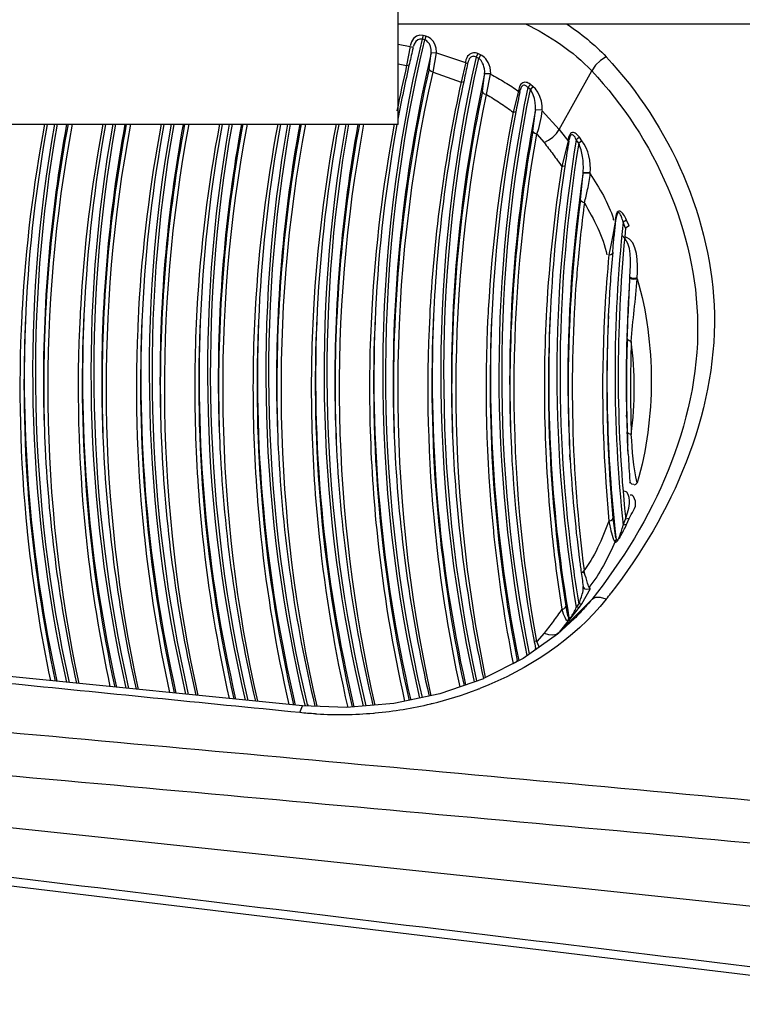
# Paper-space layout 'Sheet' of a CAD drawing. Header units: inches. Extents: x 0.2 to 10.8, y 0.2 to 8.3.
# Tile 384 of 545: x 7.1934 to 7.2653, y 4.3142 to 4.4122. Entities that reach past the tile are written whole.
import ezdxf

# ---------------------------------------------------------------- set-up
doc = ezdxf.new("R2010")
doc.units = ezdxf.units.IN
doc.header["$MEASUREMENT"] = 0
doc.layers.get('0').update_dxf_attribs({"lineweight": 5})
doc.layers.add('02___PRT_ALL_AXES', color=7, linetype='Continuous')

psp = doc.layouts.new('Sheet')

# ---------------------------------------------------------------- linework, layer by layer
at = {"color": 0, "linetype": 'ByBlock', "lineweight": -3}
for p, q in [((7.231077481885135, 4.411785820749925), (7.269077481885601, 4.411785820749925)), ((7.233554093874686, 4.410637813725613), (7.233445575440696, 4.410263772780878)), ((7.233720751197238, 4.410198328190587), (7.2334455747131, 4.410263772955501)), ((7.233833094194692, 4.410571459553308), (7.233554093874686, 4.410637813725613)), ((7.233833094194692, 4.410571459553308), (7.23372075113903, 4.410198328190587)), ((7.231077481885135, 4.409765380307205), (7.232263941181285, 4.409555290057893)), ((7.232263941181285, 4.409555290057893), (7.231914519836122, 4.407645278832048)), ((7.232263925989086, 4.409555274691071), (7.232542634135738, 4.409457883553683)), ((7.232385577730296, 4.410020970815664), (7.232269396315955, 4.409601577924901)), ((7.232565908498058, 4.409461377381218), (7.232595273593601, 4.409584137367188)), ((7.232569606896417, 4.40946093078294), (7.232595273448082, 4.409584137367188)), ((7.234151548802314, 4.40730605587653), (7.234355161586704, 4.408874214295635)), ((7.234879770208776, 4.40892328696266), (7.234355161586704, 4.408874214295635)), ((7.234546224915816, 4.406988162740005), (7.234879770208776, 4.40892328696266)), ((7.234879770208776, 4.40892328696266), (7.237768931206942, 4.407934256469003)), ((7.239009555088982, 4.408830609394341), (7.238826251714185, 4.408481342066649)), ((7.239092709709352, 4.408362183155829), (7.238826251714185, 4.408481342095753)), ((7.239279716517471, 4.408709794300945), (7.239009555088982, 4.408830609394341)), ((7.239279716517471, 4.408709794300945), (7.239092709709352, 4.408362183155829)), ((7.231077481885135, 4.407800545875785), (7.231914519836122, 4.407645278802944)), ((7.231914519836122, 4.407645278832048), (7.232206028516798, 4.407715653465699)), ((7.237756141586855, 4.40785547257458), (7.237340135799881, 4.405986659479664)), ((7.237768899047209, 4.407934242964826), (7.237978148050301, 4.407850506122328)), ((7.237994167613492, 4.407864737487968), (7.238020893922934, 4.407982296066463)), ((7.237997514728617, 4.407864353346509), (7.238020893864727, 4.407982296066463)), ((7.247097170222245, 4.401291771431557), (7.250336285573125, 4.40711401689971)), ((7.234546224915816, 4.406988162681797), (7.237340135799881, 4.405986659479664)), ((7.239461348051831, 4.405071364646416), (7.239674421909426, 4.406758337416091)), ((7.240278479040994, 4.406829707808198), (7.239677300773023, 4.406807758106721)), ((7.23985672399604, 4.404756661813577), (7.240275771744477, 4.406780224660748)), ((7.237340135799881, 4.405986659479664), (7.237640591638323, 4.40606375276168)), ((7.243065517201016, 4.405297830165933), (7.243041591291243, 4.405144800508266)), ((7.24318859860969, 4.405068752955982), (7.243212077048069, 4.405182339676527)), ((7.243191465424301, 4.405068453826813), (7.243212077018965, 4.405182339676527)), ((7.24422559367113, 4.405773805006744), (7.243970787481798, 4.405466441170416)), ((7.244227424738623, 4.405266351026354), (7.243970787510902, 4.405466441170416)), ((7.24448579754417, 4.405570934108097), (7.24422559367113, 4.405773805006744)), ((7.24448579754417, 4.405570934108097), (7.244227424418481, 4.405266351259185)), ((7.243036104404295, 4.405094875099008), (7.242516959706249, 4.402998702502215)), ((7.243036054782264, 4.405094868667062), (7.243177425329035, 4.405038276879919)), ((7.245412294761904, 4.403198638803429), (7.244737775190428, 4.403222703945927)), ((7.242516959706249, 4.402998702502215), (7.242833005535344, 4.403087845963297)), ((7.244485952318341, 4.401126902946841), (7.244734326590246, 4.403167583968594)), ((7.245409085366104, 4.403143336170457), (7.247097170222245, 4.401291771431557)), ((7.247097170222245, 4.401291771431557), (7.247687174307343, 4.400529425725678)), ((7.24488243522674, 4.400817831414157), (7.245584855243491, 4.399987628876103)), ((7.247687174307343, 4.400529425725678), (7.247942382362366, 4.400189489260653)), ((7.248002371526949, 4.400351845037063), (7.247981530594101, 4.400203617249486)), ((7.248059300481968, 4.400130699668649), (7.248088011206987, 4.400298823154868)), ((7.248062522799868, 4.400130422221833), (7.248088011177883, 4.400298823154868)), ((7.249106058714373, 4.400512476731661), (7.248796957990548, 4.400260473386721)), ((7.24904291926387, 4.399913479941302), (7.248796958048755, 4.400260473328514)), ((7.249353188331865, 4.400163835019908), (7.249106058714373, 4.400512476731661)), ((7.247975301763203, 4.400145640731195), (7.247356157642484, 4.397594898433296)), ((7.247975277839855, 4.400145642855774), (7.248059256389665, 4.400132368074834)), ((7.247981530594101, 4.400203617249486), (7.24806556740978, 4.400190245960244)), ((7.249353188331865, 4.400163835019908), (7.249042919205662, 4.39991347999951)), ((7.247356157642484, 4.397594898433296), (7.247695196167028, 4.397703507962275)), ((7.249211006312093, 4.394287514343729), (7.249476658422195, 4.396952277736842)), ((7.249476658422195, 4.396952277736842), (7.249480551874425, 4.397018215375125)), ((7.250191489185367, 4.3968897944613), (7.249476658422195, 4.396952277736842)), ((7.250195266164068, 4.396955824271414), (7.249480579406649, 4.397018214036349)), ((7.250191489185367, 4.3968897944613), (7.250195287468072, 4.396955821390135)), ((7.252707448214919, 4.392510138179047), (7.252694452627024, 4.39239198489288)), ((7.252750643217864, 4.392314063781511), (7.252767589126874, 4.392462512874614)), ((7.252752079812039, 4.392313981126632), (7.25276758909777, 4.392462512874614)), ((7.252684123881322, 4.39228139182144), (7.252753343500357, 4.392313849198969)), ((7.252690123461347, 4.392352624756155), (7.252752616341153, 4.392372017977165)), ((7.253795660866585, 4.39227131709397), (7.253464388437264, 4.392058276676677)), ((7.253712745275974, 4.391471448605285), (7.253464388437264, 4.392058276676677)), ((7.254045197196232, 4.391681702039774), (7.253712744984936, 4.39147144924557)), ((7.254045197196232, 4.391681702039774), (7.253795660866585, 4.39227131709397)), ((7.252420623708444, 4.389078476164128), (7.252469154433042, 4.389604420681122)), ((7.252425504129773, 4.389078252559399), (7.252469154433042, 4.389604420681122)), ((7.252111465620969, 4.389136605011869), (7.252047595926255, 4.388822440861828)), ((7.252169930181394, 4.389424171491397), (7.252111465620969, 4.389136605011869)), ((7.254131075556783, 4.386525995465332), (7.25413490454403, 4.38662848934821)), ((7.254869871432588, 4.386428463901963), (7.254873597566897, 4.386531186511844)), ((7.253817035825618, 4.372569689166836), (7.25380934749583, 4.372858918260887)), ((7.253817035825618, 4.372569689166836), (7.253816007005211, 4.372859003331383)), ((7.254042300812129, 4.370991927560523), (7.253869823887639, 4.371204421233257)), ((7.253885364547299, 4.370756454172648), (7.253869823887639, 4.371204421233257)), ((7.25426947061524, 4.370938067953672), (7.254042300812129, 4.370991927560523)), ((7.248193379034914, 4.368416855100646), (7.248165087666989, 4.368926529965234)), ((7.24821003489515, 4.368417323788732), (7.248175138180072, 4.368926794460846)), ((7.253962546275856, 4.368974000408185), (7.253918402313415, 4.36985372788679)), ((7.253934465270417, 4.369520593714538), (7.253921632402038, 4.369853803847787)), ((7.253967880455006, 4.368974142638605), (7.253934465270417, 4.369520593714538)), ((7.254195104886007, 4.36606721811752), (7.254135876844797, 4.366229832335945)), ((7.254728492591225, 4.365947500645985), (7.254534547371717, 4.365898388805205)), ((7.254869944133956, 4.366120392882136), (7.254724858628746, 4.365990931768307)), ((7.252446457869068, 4.362604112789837), (7.252709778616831, 4.360631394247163)), ((7.253464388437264, 4.361904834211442), (7.253712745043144, 4.362491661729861)), ((7.254045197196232, 4.362564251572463), (7.253712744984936, 4.362491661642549)), ((7.253795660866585, 4.361974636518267), (7.254045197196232, 4.362564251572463)), ((7.253795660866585, 4.361974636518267), (7.253464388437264, 4.361904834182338)), ((7.194207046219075, 4.360725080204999), (7.194218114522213, 4.360621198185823)), ((7.194212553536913, 4.360725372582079), (7.194218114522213, 4.360621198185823)), ((7.200007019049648, 4.360725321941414), (7.200052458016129, 4.360303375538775)), ((7.200029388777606, 4.360726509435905), (7.200052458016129, 4.360303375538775)), ((7.23480701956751, 4.360725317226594), (7.234851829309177, 4.360309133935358)), ((7.234829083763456, 4.360726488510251), (7.234851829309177, 4.360309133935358)), ((7.252684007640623, 4.360267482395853), (7.2527533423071, 4.36049814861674)), ((7.249609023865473, 4.357146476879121), (7.249291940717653, 4.357245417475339)), ((7.249609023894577, 4.357146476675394), (7.249572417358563, 4.357425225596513)), ((7.249609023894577, 4.357146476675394), (7.249584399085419, 4.357426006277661)), ((7.249353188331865, 4.354082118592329), (7.250198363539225, 4.355589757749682)), ((7.249532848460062, 4.35569046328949), (7.249487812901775, 4.355817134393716)), ((7.249679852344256, 4.355545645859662), (7.24953302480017, 4.355690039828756)), ((7.247097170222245, 4.351257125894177), (7.250336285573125, 4.354521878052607)), ((7.248394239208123, 4.352817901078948), (7.249106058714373, 4.353733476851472)), ((7.248796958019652, 4.353702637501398), (7.249042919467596, 4.354049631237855)), ((7.249106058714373, 4.353733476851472), (7.248796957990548, 4.353702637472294)), ((7.249353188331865, 4.354082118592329), (7.249042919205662, 4.354049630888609)), ((7.249106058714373, 4.353733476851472), (7.249353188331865, 4.354082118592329)), ((7.247975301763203, 4.35240325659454), (7.247097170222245, 4.351257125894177)), ((7.247975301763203, 4.35240325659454), (7.248065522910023, 4.352682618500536)), ((7.247981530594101, 4.352404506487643), (7.24810619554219, 4.352501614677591)), ((7.24810619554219, 4.352501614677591), (7.248394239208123, 4.352817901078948)), ((7.247097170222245, 4.351257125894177), (7.246986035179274, 4.351123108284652)), ((7.24488243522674, 4.350316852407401), (7.244616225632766, 4.350378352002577)), ((7.245584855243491, 4.351147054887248), (7.24488243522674, 4.350316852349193)), ((7.245059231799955, 4.349851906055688), (7.24488243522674, 4.350316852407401)), ((7.24473005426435, 4.349514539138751), (7.244745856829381, 4.349627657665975)), ((7.244775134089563, 4.34954646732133), (7.244745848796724, 4.349627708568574)), ((7.245097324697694, 4.349774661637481), (7.245059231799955, 4.349851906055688)), ((7.242516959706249, 4.348135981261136), (7.242859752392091, 4.348316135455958)), ((7.242859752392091, 4.348316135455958), (7.242912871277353, 4.348448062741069)), ((7.242912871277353, 4.348448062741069), (7.242933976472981, 4.348354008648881)), ((7.221557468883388, 4.343945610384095), (7.192380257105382, 4.346847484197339)), ((7.239559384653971, 4.346632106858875), (7.235232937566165, 4.345118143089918)), ((7.235232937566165, 4.345118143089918), (7.23064439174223, 4.344152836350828)), ((7.221289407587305, 4.343250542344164), (7.221557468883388, 4.343945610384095)), ((7.225928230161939, 4.343769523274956), (7.22155747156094, 4.343945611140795)), ((7.221775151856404, 4.34399178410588), (7.221790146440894, 4.343929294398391)), ((7.221821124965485, 4.343997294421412), (7.221833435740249, 4.343934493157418)), ((7.222084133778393, 4.343917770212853), (7.22205328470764, 4.344047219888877)), ((7.222125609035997, 4.343922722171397), (7.222099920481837, 4.344052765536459)), ((7.23064439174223, 4.344152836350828), (7.225928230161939, 4.343769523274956)), ((7.186611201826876, 4.332455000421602), (7.290018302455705, 4.321487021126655)), ((7.18671678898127, 4.326706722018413), (7.290137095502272, 4.314229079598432))]:
    psp.add_line(p, q, dxfattribs=at)
for points in [[(7.233554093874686, 4.410637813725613), (7.233218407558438, 4.410658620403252), (7.232896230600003, 4.410563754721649), (7.23260782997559, 4.410350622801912), (7.232385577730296, 4.410020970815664)], [(7.233445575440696, 4.410263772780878), (7.233226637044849, 4.410281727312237), (7.233012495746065, 4.410208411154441), (7.232816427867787, 4.410041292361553), (7.232659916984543, 4.409781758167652), (7.232595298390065, 4.409584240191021)], [(7.234357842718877, 4.40892153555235), (7.234350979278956, 4.409250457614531), (7.234284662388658, 4.409547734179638), (7.23417670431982, 4.409793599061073), (7.234039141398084, 4.409985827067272), (7.233883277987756, 4.410120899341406), (7.23372075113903, 4.410198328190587)], [(7.23488235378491, 4.40897060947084), (7.234852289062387, 4.409384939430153), (7.234733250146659, 4.409758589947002), (7.234553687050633, 4.410066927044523), (7.234332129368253, 4.410307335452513), (7.234085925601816, 4.410475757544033), (7.233833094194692, 4.410571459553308)], [(7.239009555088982, 4.408830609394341), (7.238891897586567, 4.408874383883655), (7.238780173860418, 4.408901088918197), (7.238670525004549, 4.408913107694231), (7.23855954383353, 4.408910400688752), (7.238445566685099, 4.408890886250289), (7.238328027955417, 4.408850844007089), (7.238208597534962, 4.408785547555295), (7.238092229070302, 4.408691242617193), (7.237984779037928, 4.408565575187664), (7.237891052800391, 4.408404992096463), (7.237817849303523, 4.408207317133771), (7.237783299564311, 4.408028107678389)], [(7.238826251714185, 4.408481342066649), (7.238751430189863, 4.408521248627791), (7.238679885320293, 4.408547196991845), (7.238609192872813, 4.408561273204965), (7.238537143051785, 4.408563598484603), (7.238462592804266, 4.408552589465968), (7.238385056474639, 4.408525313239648), (7.238305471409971, 4.408477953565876), (7.238226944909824, 4.408407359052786), (7.238153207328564, 4.408311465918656), (7.238087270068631, 4.408187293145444), (7.23803349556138, 4.408032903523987), (7.238020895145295, 4.407982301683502)], [(7.239677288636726, 4.406807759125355), (7.239681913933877, 4.407055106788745), (7.239656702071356, 4.407303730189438), (7.239608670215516, 4.407530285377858), (7.239547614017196, 4.407722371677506), (7.239479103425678, 4.407883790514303), (7.239405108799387, 4.408020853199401), (7.23932770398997, 4.408135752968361), (7.239248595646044, 4.408230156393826), (7.239169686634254, 4.408305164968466), (7.239092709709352, 4.408362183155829)], [(7.240278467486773, 4.406829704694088), (7.240270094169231, 4.407137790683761), (7.240215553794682, 4.407444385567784), (7.240127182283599, 4.40772134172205), (7.240020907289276, 4.407954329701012), (7.239905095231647, 4.408148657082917), (7.239782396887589, 4.408312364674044), (7.239655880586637, 4.408448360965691), (7.239528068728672, 4.408558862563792), (7.239401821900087, 4.408645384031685), (7.239279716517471, 4.408709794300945)], [(7.251778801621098, 4.408497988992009), (7.251199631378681, 4.408156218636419), (7.25069866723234, 4.407675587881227), (7.250336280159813, 4.407114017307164)], [(7.234546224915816, 4.406988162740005), (7.234352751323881, 4.407046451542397), (7.234208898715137, 4.407162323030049), (7.234151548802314, 4.40730605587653)], [(7.24422559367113, 4.405773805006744), (7.24411570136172, 4.405849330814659), (7.244008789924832, 4.40590610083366), (7.243902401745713, 4.405946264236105), (7.243794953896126, 4.405969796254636), (7.243686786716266, 4.405975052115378), (7.243578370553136, 4.405959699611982), (7.243472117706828, 4.405921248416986), (7.243373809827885, 4.405860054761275), (7.243287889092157, 4.405779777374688), (7.243214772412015, 4.405683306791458), (7.243153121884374, 4.405570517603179), (7.243102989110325, 4.405441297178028), (7.243065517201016, 4.405297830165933)], [(7.243970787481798, 4.405466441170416), (7.243903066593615, 4.405538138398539), (7.243836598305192, 4.405594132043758), (7.243769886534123, 4.405636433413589), (7.243701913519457, 4.405665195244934), (7.243632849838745, 4.405679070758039), (7.243562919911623, 4.405676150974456), (7.243493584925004, 4.405654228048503), (7.243428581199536, 4.405613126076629), (7.243370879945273, 4.405555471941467), (7.243320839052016, 4.405483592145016), (7.243277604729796, 4.40539751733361), (7.243241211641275, 4.405297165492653), (7.243212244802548, 4.405183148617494)], [(7.244737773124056, 4.403222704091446), (7.244745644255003, 4.403576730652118), (7.244710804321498, 4.403967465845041), (7.244630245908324, 4.404377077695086), (7.24451498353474, 4.404742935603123), (7.244378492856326, 4.405039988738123), (7.244227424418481, 4.405266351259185)], [(7.245412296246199, 4.403198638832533), (7.24540171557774, 4.403627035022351), (7.245322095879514, 4.404091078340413), (7.245170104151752, 4.40456952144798), (7.244966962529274, 4.404989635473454), (7.244735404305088, 4.405323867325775), (7.24448579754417, 4.405570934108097)], [(7.23985672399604, 4.404756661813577), (7.239662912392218, 4.40481338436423), (7.239518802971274, 4.404928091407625), (7.239461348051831, 4.405071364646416)], [(7.24488243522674, 4.400817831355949), (7.245059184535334, 4.401391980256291), (7.24520770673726, 4.401990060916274), (7.245325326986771, 4.402583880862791), (7.245409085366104, 4.403143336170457)], [(7.245584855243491, 4.399987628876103), (7.246036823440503, 4.400214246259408), (7.246457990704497, 4.400521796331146), (7.246819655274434, 4.400889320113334), (7.247097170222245, 4.401291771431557)], [(7.24488243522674, 4.400817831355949), (7.24468809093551, 4.400871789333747), (7.244543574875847, 4.400984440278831), (7.244485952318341, 4.401126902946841)], [(7.249106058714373, 4.400512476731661), (7.249001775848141, 4.40064696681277), (7.248899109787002, 4.400757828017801), (7.248798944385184, 4.400845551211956), (7.248701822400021, 4.400910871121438), (7.248608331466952, 4.400954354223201), (7.248515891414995, 4.400976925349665), (7.248416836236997, 4.400975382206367), (7.24831689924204, 4.400941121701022), (7.248223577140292, 4.400870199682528), (7.248143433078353, 4.400765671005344), (7.248080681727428, 4.400638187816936), (7.248034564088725, 4.40049810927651), (7.248002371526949, 4.400351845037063)], [(7.248796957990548, 4.400260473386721), (7.248734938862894, 4.400392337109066), (7.248673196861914, 4.400503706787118), (7.248612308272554, 4.400594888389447), (7.248552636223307, 4.400666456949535), (7.248494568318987, 4.40071883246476), (7.248436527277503, 4.400753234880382), (7.248373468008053, 4.400768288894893), (7.248308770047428, 4.4007557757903), (7.248247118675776, 4.400711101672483), (7.24819280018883, 4.400635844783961), (7.248148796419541, 4.400538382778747), (7.248114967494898, 4.400427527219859), (7.248088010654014, 4.400298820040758)], [(7.249609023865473, 4.393988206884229), (7.24941392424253, 4.394037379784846), (7.24926885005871, 4.394146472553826), (7.249211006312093, 4.394287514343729)], [(7.253795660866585, 4.39227131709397), (7.253723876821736, 4.392429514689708), (7.253652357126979, 4.392571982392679), (7.253580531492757, 4.392700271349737), (7.253509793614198, 4.392812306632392), (7.253440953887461, 4.39290764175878), (7.253373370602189, 4.392987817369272), (7.253307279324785, 4.393052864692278), (7.253243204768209, 4.393102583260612), (7.253179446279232, 4.393138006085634), (7.253112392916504, 4.393158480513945), (7.253039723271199, 4.393158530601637), (7.252960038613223, 4.393125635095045), (7.252881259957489, 4.393048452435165), (7.252817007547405, 4.392937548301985), (7.252768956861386, 4.392807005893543), (7.252733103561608, 4.392662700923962), (7.252707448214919, 4.392510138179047)], [(7.253464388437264, 4.392058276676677), (7.253422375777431, 4.39221487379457), (7.253380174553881, 4.39235729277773), (7.253337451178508, 4.392487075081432), (7.253295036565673, 4.392602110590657), (7.253253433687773, 4.3927018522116), (7.253212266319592, 4.392787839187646), (7.253171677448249, 4.392860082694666), (7.253131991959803, 4.392918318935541), (7.253092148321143, 4.392963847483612), (7.253049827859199, 4.392996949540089), (7.253003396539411, 4.393013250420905), (7.252951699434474, 4.393002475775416), (7.25289926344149, 4.392952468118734), (7.252855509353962, 4.39286941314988), (7.252821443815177, 4.392765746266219), (7.252794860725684, 4.392647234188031), (7.252774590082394, 4.392519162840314), (7.252767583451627, 4.392462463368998)], [(7.252047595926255, 4.388822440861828), (7.252243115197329, 4.388849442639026), (7.252388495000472, 4.388942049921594), (7.252420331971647, 4.389015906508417)], [(7.254869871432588, 4.386428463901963), (7.254724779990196, 4.386379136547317), (7.254530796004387, 4.386365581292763), (7.254336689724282, 4.386391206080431), (7.254191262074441, 4.386449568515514), (7.254131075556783, 4.386525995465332)], [(7.254873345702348, 4.386531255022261), (7.254728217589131, 4.386482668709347), (7.254534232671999, 4.386469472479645), (7.254340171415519, 4.386495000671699), (7.25419483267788, 4.386552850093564), (7.254134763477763, 4.386628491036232)], [(7.25426947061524, 4.380196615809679), (7.254073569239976, 4.380236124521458), (7.253927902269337, 4.380338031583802), (7.253869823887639, 4.380476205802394)], [(7.25453084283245, 4.365941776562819), (7.254336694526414, 4.365985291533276), (7.254191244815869, 4.366110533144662), (7.254153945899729, 4.366219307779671)], [(7.252047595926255, 4.362312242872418), (7.252243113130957, 4.36235777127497), (7.252388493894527, 4.362464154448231), (7.252446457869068, 4.362604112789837)], [(7.25275953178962, 4.360486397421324), (7.252768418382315, 4.360458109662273), (7.252778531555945, 4.360435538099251), (7.252789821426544, 4.36041840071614), (7.252802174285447, 4.36040653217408), (7.252815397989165, 4.360399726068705), (7.25282934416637, 4.360397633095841), (7.252844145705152, 4.360399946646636), (7.252860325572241, 4.360406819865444), (7.25287875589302, 4.360419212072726), (7.252900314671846, 4.360438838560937), (7.252925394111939, 4.360467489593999), (7.252953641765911, 4.360506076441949), (7.252984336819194, 4.360554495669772), (7.253017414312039, 4.360613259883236), (7.253053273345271, 4.360683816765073), (7.253091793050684, 4.360766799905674), (7.253131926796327, 4.360860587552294), (7.253172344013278, 4.360962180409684), (7.253212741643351, 4.361070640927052), (7.253253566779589, 4.361187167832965), (7.253295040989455, 4.361312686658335), (7.253336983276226, 4.361447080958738), (7.25337922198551, 4.361590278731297), (7.253421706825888, 4.361742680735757), (7.253464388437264, 4.361904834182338)], [(7.253010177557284, 4.360501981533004), (7.253061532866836, 4.360576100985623), (7.253117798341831, 4.360661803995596), (7.253178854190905, 4.360759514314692), (7.253243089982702, 4.360867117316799), (7.253308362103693, 4.360981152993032), (7.253374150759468, 4.361100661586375), (7.253441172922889, 4.361227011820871), (7.253509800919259, 4.361361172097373), (7.25357974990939, 4.361502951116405), (7.253650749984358, 4.361652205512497), (7.2537227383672, 4.361809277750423), (7.253795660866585, 4.361974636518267)], [(7.252690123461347, 4.360255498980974), (7.25270010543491, 4.360241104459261), (7.252712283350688, 4.36023224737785), (7.252726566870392, 4.360228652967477), (7.25274278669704, 4.360230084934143), (7.252760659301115, 4.360236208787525), (7.252779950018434, 4.360246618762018), (7.252800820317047, 4.360261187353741), (7.252824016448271, 4.360280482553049), (7.252850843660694, 4.360306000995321), (7.252882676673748, 4.360339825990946), (7.252920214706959, 4.360383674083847), (7.252963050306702, 4.360437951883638)], [(7.250191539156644, 4.355659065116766), (7.250043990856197, 4.355539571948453), (7.249858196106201, 4.355501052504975), (7.2496760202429, 4.355552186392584)], [(7.251778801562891, 4.354545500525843), (7.251199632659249, 4.354718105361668), (7.250698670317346, 4.354709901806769), (7.25033628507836, 4.35452187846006)], [(7.247356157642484, 4.353539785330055), (7.247550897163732, 4.353591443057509), (7.247695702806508, 4.353702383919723), (7.247753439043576, 4.353844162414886)], [(7.247356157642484, 4.353539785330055), (7.247507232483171, 4.353095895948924), (7.247646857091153, 4.352762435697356), (7.247773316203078, 4.352534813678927), (7.247883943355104, 4.352413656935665), (7.247975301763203, 4.35240325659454)], [(7.247753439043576, 4.353844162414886), (7.247826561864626, 4.353421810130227), (7.247895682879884, 4.353095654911), (7.24795961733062, 4.35286255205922), (7.248016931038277, 4.352723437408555), (7.248065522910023, 4.352682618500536)], [(7.248101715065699, 4.352662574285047), (7.248119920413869, 4.352661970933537), (7.248141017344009, 4.352667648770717), (7.248166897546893, 4.352681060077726), (7.248199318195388, 4.352705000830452), (7.2482392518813, 4.352742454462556), (7.248286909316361, 4.352795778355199), (7.248341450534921, 4.352865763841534), (7.248399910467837, 4.352949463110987), (7.248457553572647, 4.353039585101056), (7.248512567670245, 4.353131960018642), (7.248567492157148, 4.353230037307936), (7.24862415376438, 4.353337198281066), (7.248681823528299, 4.353452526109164), (7.248739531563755, 4.353574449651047), (7.248796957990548, 4.353702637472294)], [(7.248624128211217, 4.352614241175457), (7.246932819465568, 4.351074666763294), (7.24349738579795, 4.34864149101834), (7.239571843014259, 4.346638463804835)], [(7.245584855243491, 4.351147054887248), (7.2460368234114, 4.351016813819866), (7.246457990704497, 4.350991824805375), (7.246819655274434, 4.351073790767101), (7.247097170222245, 4.351257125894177)]]:
    psp.add_lwpolyline(points, dxfattribs=at)
for centre, radius, start, end in [((7.374491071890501, 4.375576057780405), 0.1459142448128, 166.5900215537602, 167.2187722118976), ((7.372896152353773, 4.376286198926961), 0.14233034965, 166.7445555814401, 180.702148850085), ((7.372779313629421, 4.375700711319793), 0.1421849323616, 167.1568189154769, 180.466785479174), ((7.373139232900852, 4.374896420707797), 0.1449720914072, 166.9443297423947, 168.7689496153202), ((7.373415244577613, 4.375815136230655), 0.1448121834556, 167.2168533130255, 169.4612715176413), ((7.37975698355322, 4.375696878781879), 0.1453666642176, 167.2339842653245, 167.8871715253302), ((7.377080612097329, 4.376228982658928), 0.1426382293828, 167.870563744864, 177.1389954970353), ((7.378401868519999, 4.376314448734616), 0.1420364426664, 167.602863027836, 180.7150715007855), ((7.376617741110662, 4.375358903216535), 0.1426054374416, 167.5978067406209, 176.7820953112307), ((7.378276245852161, 4.375729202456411), 0.1418821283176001, 168.0647232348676, 180.480155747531), ((7.384684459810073, 4.375880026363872), 0.1444751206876, 168.3441378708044, 169.0929172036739), ((7.38248865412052, 4.376273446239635), 0.1422445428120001, 169.0811675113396, 177.1490026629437), ((7.383749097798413, 4.376353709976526), 0.141584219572, 169.0604084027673, 180.7343913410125), ((7.382012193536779, 4.375406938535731), 0.1421978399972, 168.8114766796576, 176.7922681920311), ((7.335471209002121, 4.375422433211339), 0.142056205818, 169.2992029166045, 176.7952940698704), ((7.335911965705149, 4.376292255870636), 0.1420671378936, 169.660963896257, 177.1530351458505), ((7.337190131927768, 4.376366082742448), 0.1414254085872, 169.6392491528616, 180.739066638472), ((7.337283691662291, 4.375762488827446), 0.1414898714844, 169.3953283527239, 180.4949668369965), ((7.341271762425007, 4.375422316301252), 0.1420567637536, 169.2983942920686, 176.7952702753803), ((7.341711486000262, 4.376292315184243), 0.1420666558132, 169.6611448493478, 177.1530493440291), ((7.342989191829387, 4.376366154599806), 0.1414244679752, 169.6389838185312, 180.7390828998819), ((7.34308369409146, 4.37576244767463), 0.1414898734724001, 169.394575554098, 180.4949501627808), ((7.34707190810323, 4.37542224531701), 0.1420569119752, 169.2976276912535, 176.7952640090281), ((7.347511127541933, 4.376292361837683), 0.142066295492, 169.6614033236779, 177.153061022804), ((7.348782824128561, 4.376366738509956), 0.1414181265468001, 169.6418126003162, 180.7403628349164), ((7.348883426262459, 4.375762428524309), 0.1414896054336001, 169.3938655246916, 180.4949430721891), ((7.352865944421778, 4.375422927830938), 0.14205093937, 169.2991605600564, 176.7890226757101), ((7.353310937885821, 4.376292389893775), 0.142066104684, 169.6617410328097, 177.1530685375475), ((7.354586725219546, 4.376366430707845), 0.1414220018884, 169.6396615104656, 180.7391667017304), ((7.35468113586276, 4.37576283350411), 0.1414872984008, 169.3959250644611, 180.4942506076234), ((7.358664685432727, 4.375423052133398), 0.1420496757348, 169.2988084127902, 176.7887195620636), ((7.359110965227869, 4.376292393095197), 0.1420661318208, 169.6621592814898, 177.1530702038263), ((7.360385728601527, 4.376366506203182), 0.1414210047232, 169.6393860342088, 180.7392025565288), ((7.360480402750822, 4.37576289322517), 0.1414865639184, 169.3956671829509, 180.4942839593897), ((7.364463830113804, 4.375423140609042), 0.142048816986, 169.2986293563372, 176.7885375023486), ((7.364910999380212, 4.376292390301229), 0.1420661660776, 169.662241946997, 177.1530697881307), ((7.366185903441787, 4.376366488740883), 0.1414211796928, 169.6393695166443, 180.7391946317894), ((7.366280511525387, 4.375762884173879), 0.1414866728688, 169.3956994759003, 180.4942789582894), ((7.370265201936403, 4.375423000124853), 0.1420501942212, 169.2989373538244, 176.7888372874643), ((7.370710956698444, 4.376292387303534), 0.1420661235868, 169.6616732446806, 177.1530677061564), ((7.383600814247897, 4.375769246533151), 0.1414070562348, 169.6696220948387, 180.4979947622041), ((7.388379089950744, 4.37698155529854), 0.1415099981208, 170.5315955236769, 189.4684044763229), ((7.389223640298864, 4.376971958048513), 0.1420455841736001, 170.705553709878, 187.9541553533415), ((7.389125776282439, 4.37612615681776), 0.1430942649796, 170.3427802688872, 171.2787667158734), ((7.38719840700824, 4.375471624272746), 0.1415814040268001, 171.0102171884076, 176.7951629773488), ((7.387679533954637, 4.376334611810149), 0.1416331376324, 171.2734086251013, 177.1614598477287), ((7.388910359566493, 4.376397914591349), 0.1409463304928, 171.5874941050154, 180.5126491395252), ((7.388748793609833, 4.375812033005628), 0.140755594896, 172.4576314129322, 180.274711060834), ((7.389518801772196, 4.375470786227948), 0.1411298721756, 172.460575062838, 174.7899375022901), ((7.243900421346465, 4.389792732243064), 0.008966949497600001, 16.32221398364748, 16.72573776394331), ((7.244012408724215, 4.389825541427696), 0.008850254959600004, 15.95435213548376, 16.32212270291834), ((7.393043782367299, 4.376981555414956), 0.1403912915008, 173.8350763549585, 186.1649236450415), ((7.39408182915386, 4.376980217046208), 0.1411151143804, 174.1058572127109, 185.4543138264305), ((7.392235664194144, 4.375536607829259), 0.1408162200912, 174.5861630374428, 176.8109352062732), ((7.39276643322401, 4.376391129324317), 0.1409181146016, 174.8344673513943, 177.1700526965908), ((7.389012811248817, 4.375519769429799), 0.1406215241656, 174.7910920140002, 175.4409640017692), ((7.389033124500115, 4.375577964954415), 0.1406371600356, 175.4652554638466, 187.4161425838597), ((7.394012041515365, 4.376432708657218), 0.1402482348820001, 175.8310279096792, 181.4601630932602), ((7.334089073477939, 4.375573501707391), 0.1406679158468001, 177.0679026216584, 185.8164215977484), ((7.333935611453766, 4.375555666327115), 0.1405155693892, 176.8145317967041, 177.0574389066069), ((7.335678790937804, 4.3759248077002), 0.1418524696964, 177.2405712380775, 192.0166557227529), ((7.335774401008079, 4.376526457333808), 0.141918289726, 177.2447127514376, 192.267616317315), ((7.33988974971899, 4.375573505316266), 0.140668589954, 177.0679276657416, 185.81628371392), ((7.339736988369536, 4.375555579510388), 0.1405169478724, 176.8145384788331, 177.0574418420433), ((7.341553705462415, 4.375930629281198), 0.1419270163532, 177.2443746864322, 192.2560410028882), ((7.341651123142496, 4.37653257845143), 0.141994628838, 177.2486676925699, 192.5070648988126), ((7.345690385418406, 4.375573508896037), 0.1406692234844, 177.0679593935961, 185.8161320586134), ((7.345538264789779, 4.375555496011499), 0.14051822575, 176.8145526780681, 177.0574518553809), ((7.347430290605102, 4.37593672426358), 0.142003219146, 177.2483166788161, 192.4957103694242), ((7.351538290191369, 4.37557420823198), 0.1407169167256, 176.8202435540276, 186.0525848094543), ((7.357338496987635, 4.375574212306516), 0.1407171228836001, 176.8199216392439, 186.0521916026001), ((7.363138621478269, 4.37557421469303), 0.1407172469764, 176.8197254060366, 186.0519555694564), ((7.36893841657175, 4.375574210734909), 0.1407170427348, 176.8200477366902, 186.0523445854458), ((7.374689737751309, 4.375573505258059), 0.1406685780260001, 177.0679272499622, 185.8162862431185), ((7.374536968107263, 4.375555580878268), 0.1405169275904, 176.8145384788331, 177.0574418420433), ((7.376333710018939, 4.375929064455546), 0.14190711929, 177.2433554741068, 192.1910783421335), ((7.376420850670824, 4.376530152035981), 0.1419645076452, 177.2471029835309, 192.4111494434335), ((7.380485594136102, 4.375573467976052), 0.1406644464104, 177.067847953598, 185.8098133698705), ((7.380330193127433, 4.375555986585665), 0.140510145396, 176.8145714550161, 177.0574873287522), ((7.38182912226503, 4.375906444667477), 0.14160398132, 177.2282864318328, 191.1810369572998), ((7.381917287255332, 4.376506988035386), 0.141662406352, 177.2318482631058, 191.4301087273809), ((7.386329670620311, 4.375574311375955), 0.1407082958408, 176.8171346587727, 186.0498364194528), ((7.387060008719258, 4.375871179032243), 0.141037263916, 177.202796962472, 188.9851633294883), ((7.387249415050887, 4.37647623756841), 0.1411965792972, 177.210215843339, 189.700867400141), ((7.392034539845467, 4.375572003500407), 0.1406135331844, 177.0633017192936, 185.4109928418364), ((7.391938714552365, 4.375555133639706), 0.1405186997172, 176.8117414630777, 177.0544304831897), ((7.392227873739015, 4.375845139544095), 0.1404071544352, 177.1795950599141, 185.4112909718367), ((7.392401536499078, 4.376445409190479), 0.1405509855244, 177.1848086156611, 186.5197716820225), ((7.393855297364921, 4.375840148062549), 0.1400622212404, 178.1031637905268, 181.8970239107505), ((7.394076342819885, 4.375567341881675), 0.1398834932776, 178.1035195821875, 181.8964804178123), ((7.218846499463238, 4.375567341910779), 0.03572418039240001, 352.5544592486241, 7.445540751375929), ((7.387992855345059, 4.376435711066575), 0.1400292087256, 180.5314725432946, 180.7748849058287), ((7.387999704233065, 4.375840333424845), 0.140006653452, 180.2877621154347, 180.5311823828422), ((7.335925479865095, 4.376438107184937), 0.1401618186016, 180.7751746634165, 182.8289117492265), ((7.335908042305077, 4.375842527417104), 0.1401149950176, 180.5325543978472, 182.5860165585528), ((7.341725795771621, 4.376438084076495), 0.140162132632, 180.7751458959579, 182.8288958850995), ((7.341707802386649, 4.375842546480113), 0.1401147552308, 180.5325631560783, 182.5860286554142), ((7.347522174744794, 4.376438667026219), 0.1401585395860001, 180.7764233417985, 182.829206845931), ((7.347507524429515, 4.375842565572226), 0.1401144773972, 180.5325719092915, 182.5860416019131), ((7.353319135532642, 4.376437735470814), 0.1401554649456, 180.774998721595, 182.82888795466), ((7.353304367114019, 4.375841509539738), 0.1401112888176, 180.5312786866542, 182.5859230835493), ((7.359122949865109, 4.376437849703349), 0.1401592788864, 180.7750241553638, 182.8288574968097), ((7.359105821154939, 4.375841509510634), 0.1401127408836, 180.5312803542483, 182.5859038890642), ((7.364922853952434, 4.376437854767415), 0.1401591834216, 180.7750270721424, 182.8288616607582), ((7.364905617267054, 4.375841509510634), 0.1401125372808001, 180.5312799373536, 182.5859063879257), ((7.370716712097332, 4.376437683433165), 0.1401530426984, 180.7749908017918, 182.8289155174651), ((7.370703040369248, 4.375841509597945), 0.140109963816, 180.531278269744, 182.5859410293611), ((7.376523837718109, 4.376438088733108), 0.1401601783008, 180.7751909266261, 182.8289372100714), ((7.376508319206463, 4.375842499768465), 0.1401152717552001, 180.53254189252, 182.586000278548), ((7.382317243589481, 4.376438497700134), 0.1401536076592, 180.7765530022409, 182.8292373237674), ((7.382308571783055, 4.375842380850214), 0.1401155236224, 180.5324922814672, 182.5859468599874), ((7.388086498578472, 4.376437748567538), 0.1401228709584, 180.7752000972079, 182.8295516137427), ((7.388077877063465, 4.375841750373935), 0.140084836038, 180.5314654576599, 182.5864943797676), ((7.393910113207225, 4.376438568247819), 0.1401464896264, 181.5819062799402, 182.3236858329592), ((7.393999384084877, 4.376442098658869), 0.1402358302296, 182.323648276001, 182.6927844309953), ((7.337734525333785, 4.376613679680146), 0.1419773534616, 182.8636479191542, 192.3780081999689), ((7.343619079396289, 4.376623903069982), 0.142062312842, 182.8660621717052, 192.6184002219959), ((7.349505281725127, 4.376634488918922), 0.1421489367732, 182.8685862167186, 192.8589797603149), ((7.355393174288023, 4.376645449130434), 0.1422372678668, 182.8712238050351, 193.0998388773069), ((7.361271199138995, 4.376655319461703), 0.1423156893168, 182.8736193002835, 193.3099438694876), ((7.367057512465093, 4.376653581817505), 0.1423019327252, 182.8731968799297, 193.2730791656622), ((7.372721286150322, 4.37663647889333), 0.1421650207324, 182.8690645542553, 192.9026133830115), ((7.378270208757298, 4.376606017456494), 0.1419127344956, 182.8618555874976, 192.1914707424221), ((7.383557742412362, 4.376548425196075), 0.14139803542, 182.8489153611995, 190.597733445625), ((7.387851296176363, 4.376424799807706), 0.139887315, 182.8290102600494, 183.0726531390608), ((7.394199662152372, 4.376452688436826), 0.1404363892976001, 183.0526279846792, 184.1514531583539), ((7.388561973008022, 4.376474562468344), 0.14059967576, 183.2853968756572, 187.2615075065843), ((7.394410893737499, 4.377049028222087), 0.1414492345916, 185.4693908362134, 185.9071022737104), ((7.334668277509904, 4.375638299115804), 0.1412507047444, 185.8187606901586, 186.0605713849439), ((7.340472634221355, 4.375638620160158), 0.1412550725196, 185.8185997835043, 186.0604158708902), ((7.346276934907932, 4.375638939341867), 0.1412593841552, 185.8184258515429, 186.0602460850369), ((7.375272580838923, 4.375638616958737), 0.1412550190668, 185.818603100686, 186.0604184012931), ((7.381097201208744, 4.375641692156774), 0.141279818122, 185.8122316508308, 186.0517815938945), ((7.336396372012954, 4.375855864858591), 0.1429921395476, 186.1160142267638, 191.8735629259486), ((7.342311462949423, 4.375874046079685), 0.143108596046, 186.2463286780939, 192.1124085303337), ((7.348154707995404, 4.375878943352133), 0.1431520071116, 186.0764229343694, 192.3524094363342), ((7.354034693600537, 4.375890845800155), 0.1432328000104, 186.0732451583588, 192.5914568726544), ((7.359924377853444, 4.375904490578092), 0.143323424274, 186.0744969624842, 192.8312835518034), ((7.365770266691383, 4.375911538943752), 0.1433698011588, 186.0751300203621, 192.951780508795), ((7.371478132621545, 4.375897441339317), 0.1432766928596, 186.073798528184, 192.7072587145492), ((7.377115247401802, 4.375874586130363), 0.1431124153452, 186.2440598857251, 192.1254661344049), ((7.382547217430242, 4.375819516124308), 0.1427405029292, 186.0613997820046, 191.1829887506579), ((7.387664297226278, 4.375727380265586), 0.1420516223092, 186.0544972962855, 188.9860441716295), ((7.389405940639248, 4.376575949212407), 0.1414496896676, 187.2590356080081, 187.7911372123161), ((7.389987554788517, 4.377223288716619), 0.1428370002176, 188.0115971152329, 189.3368496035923), ((7.389709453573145, 4.376617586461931), 0.1417560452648, 187.7911805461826, 188.4379177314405), ((7.204937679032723, 4.391922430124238), 0.05992600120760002, 321.4118415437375, 322.1363726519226), ((7.385516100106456, 4.376886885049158), 0.1433852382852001, 190.5867528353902, 190.9592855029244), ((7.225636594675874, 4.380525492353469), 0.03741494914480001, 283.6155021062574, 290.8180782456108), ((7.226065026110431, 4.379324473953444), 0.036140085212, 290.8599063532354, 291.3294405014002), ((7.225219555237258, 4.382227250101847), 0.0391671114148, 275.210826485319, 283.4481118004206), ((7.225358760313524, 4.381573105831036), 0.03849853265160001, 283.473029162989, 283.6503463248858), ((7.2251634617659, 4.382107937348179), 0.03905018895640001, 266.5749543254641, 266.7819591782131), ((7.225177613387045, 4.382540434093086), 0.03948279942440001, 266.7966873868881, 274.9958001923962), ((7.22516795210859, 4.382684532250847), 0.03962719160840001, 274.9915727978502, 275.1838726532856), ((3.444279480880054, -37.12315326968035), 41.6334637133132, 84.69942216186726, 84.84233330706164), ((3.458331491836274, -37.22485449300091), 41.72921460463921, 84.73149624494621, 84.87407190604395), ((12.46480151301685, 47.64066560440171), 43.63347571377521, 263.0521365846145, 263.1889143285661)]:
    psp.add_arc(centre, radius, start, end, dxfattribs=at)
for points in [[(7.24374073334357, 4.41179627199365), (7.24616691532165, 4.410620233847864), (7.248478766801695, 4.409068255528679), (7.250336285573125, 4.40711401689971)], [(7.24782748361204, 4.411796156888), (7.249258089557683, 4.410849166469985), (7.250605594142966, 4.409749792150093), (7.251778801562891, 4.408497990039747)], [(7.2334455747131, 4.410263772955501), (7.228306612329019, 4.389020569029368), (7.228219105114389, 4.36597526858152), (7.233208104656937, 4.344696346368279)], [(7.233486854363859, 4.344754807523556), (7.228545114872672, 4.366002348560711), (7.228631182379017, 4.388985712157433), (7.233720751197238, 4.410198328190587)], [(7.238826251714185, 4.408481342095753), (7.234208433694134, 4.388281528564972), (7.234139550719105, 4.366545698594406), (7.238637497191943, 4.346318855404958)], [(7.238911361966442, 4.34641299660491), (7.23446845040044, 4.366579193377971), (7.23453455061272, 4.388221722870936), (7.239092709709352, 4.408362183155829)], [(7.234367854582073, 4.34494038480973), (7.229890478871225, 4.36513261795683), (7.229955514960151, 4.386821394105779), (7.234546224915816, 4.406988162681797)], [(7.243970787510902, 4.405466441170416), (7.240164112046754, 4.387008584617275), (7.240132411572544, 4.367397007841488), (7.243882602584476, 4.34892759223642)], [(7.244143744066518, 4.349111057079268), (7.240464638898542, 4.367464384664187), (7.240494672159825, 4.386923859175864), (7.244227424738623, 4.405266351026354)], [(7.239778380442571, 4.346751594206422), (7.235834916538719, 4.365680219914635), (7.235863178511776, 4.38583853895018), (7.23985672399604, 4.404756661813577)], [(7.196863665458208, 4.401796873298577), (7.193598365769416, 4.383576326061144), (7.194023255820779, 4.364345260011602), (7.198046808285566, 4.346277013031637)], [(7.198347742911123, 4.346248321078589), (7.194341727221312, 4.364331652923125), (7.193917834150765, 4.383566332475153), (7.197166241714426, 4.401800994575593)], [(7.199304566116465, 4.346152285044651), (7.195444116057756, 4.36429678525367), (7.195214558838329, 4.383573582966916), (7.19866495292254, 4.401800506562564)], [(7.202663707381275, 4.401797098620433), (7.199363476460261, 4.383381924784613), (7.199836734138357, 4.363930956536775), (7.203979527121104, 4.345686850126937)], [(7.204279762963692, 4.345658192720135), (7.200155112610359, 4.363917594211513), (7.19968313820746, 4.383371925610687), (7.202966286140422, 4.40180123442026)], [(7.205231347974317, 4.345562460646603), (7.201253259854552, 4.363883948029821), (7.200977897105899, 4.383381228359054), (7.204465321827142, 4.40180241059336)], [(7.208463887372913, 4.401798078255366), (7.205128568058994, 4.383187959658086), (7.205651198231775, 4.363516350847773), (7.2099148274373, 4.345096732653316)], [(7.210214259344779, 4.345068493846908), (7.205970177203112, 4.36350043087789), (7.205448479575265, 4.383171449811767), (7.208764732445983, 4.40179270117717)], [(7.211160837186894, 4.344972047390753), (7.207063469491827, 4.363470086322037), (7.206741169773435, 4.383188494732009), (7.210265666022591, 4.401804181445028)], [(7.214263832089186, 4.40179777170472), (7.210893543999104, 4.38299244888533), (7.211466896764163, 4.363099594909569), (7.215853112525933, 4.34450496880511)], [(7.216152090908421, 4.344475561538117), (7.211785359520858, 4.363085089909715), (7.211213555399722, 4.382979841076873), (7.214565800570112, 4.401798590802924)], [(7.217092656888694, 4.344382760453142), (7.212875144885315, 4.363054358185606), (7.212504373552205, 4.382991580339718), (7.216064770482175, 4.40179954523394)], [(7.220063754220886, 4.401797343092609), (7.216663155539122, 4.382822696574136), (7.217281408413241, 4.362737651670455), (7.221775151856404, 4.34399178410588)], [(7.22205328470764, 4.344047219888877), (7.21759728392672, 4.362783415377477), (7.216988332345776, 4.382838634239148), (7.220365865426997, 4.401798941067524)], [(7.223006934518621, 4.343880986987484), (7.218685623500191, 4.362701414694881), (7.218273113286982, 4.382827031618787), (7.221864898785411, 4.401800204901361)], [(7.225863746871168, 4.401797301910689), (7.222457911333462, 4.382793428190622), (7.223083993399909, 4.362675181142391), (7.227596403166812, 4.34390325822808)], [(7.227882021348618, 4.343926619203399), (7.223400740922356, 4.362698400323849), (7.222781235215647, 4.382798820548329), (7.22616587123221, 4.401798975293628)], [(7.228779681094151, 4.343999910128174), (7.224483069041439, 4.362785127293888), (7.224080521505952, 4.382866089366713), (7.227664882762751, 4.401800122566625)], [(7.24488243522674, 4.350316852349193), (7.241866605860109, 4.366878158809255), (7.241866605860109, 4.384256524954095), (7.24488243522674, 4.400817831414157)], [(7.250195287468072, 4.396955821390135), (7.250258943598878, 4.398053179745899), (7.250063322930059, 4.399312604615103), (7.249340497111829, 4.400140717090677)], [(7.250191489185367, 4.3968897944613), (7.251081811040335, 4.395454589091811), (7.252001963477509, 4.393990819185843), (7.252488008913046, 4.392373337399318)], [(7.249609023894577, 4.393988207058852), (7.250527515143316, 4.392345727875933), (7.251488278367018, 4.390651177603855), (7.251841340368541, 4.388802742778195)], [(7.25413490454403, 4.38662848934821), (7.254200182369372, 4.388028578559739), (7.254429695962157, 4.389903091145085), (7.25331484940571, 4.390752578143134)], [(7.254873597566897, 4.386531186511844), (7.254926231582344, 4.387957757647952), (7.254992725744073, 4.390162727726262), (7.253645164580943, 4.39063384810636)], [(7.253869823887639, 4.380476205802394), (7.253936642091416, 4.382493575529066), (7.254055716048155, 4.384508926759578), (7.254131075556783, 4.386525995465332)], [(7.25426947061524, 4.380196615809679), (7.254422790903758, 4.38227787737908), (7.25469178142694, 4.38434917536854), (7.254869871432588, 4.386428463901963)], [(7.254869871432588, 4.386428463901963), (7.256727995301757, 4.379919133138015), (7.256727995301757, 4.372629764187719), (7.254869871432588, 4.366120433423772)], [(7.205620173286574, 4.383348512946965), (7.204990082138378, 4.370596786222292), (7.2061433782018, 4.357645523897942), (7.208958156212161, 4.345192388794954)], [(7.211390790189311, 4.382753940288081), (7.210761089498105, 4.370010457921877), (7.211912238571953, 4.357067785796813), (7.214722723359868, 4.344622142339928)], [(7.211420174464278, 4.383348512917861), (7.210780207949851, 4.370396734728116), (7.211981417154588, 4.35723756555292), (7.214893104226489, 4.344601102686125)], [(7.217190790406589, 4.382753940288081), (7.216551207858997, 4.369810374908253), (7.217750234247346, 4.356659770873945), (7.220657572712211, 4.344030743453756)], [(7.21722017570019, 4.383348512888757), (7.216570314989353, 4.370196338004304), (7.217820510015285, 4.356828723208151), (7.220830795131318, 4.344009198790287)], [(7.222990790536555, 4.382753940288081), (7.222347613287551, 4.369737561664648), (7.223564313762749, 4.35651124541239), (7.226507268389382, 4.343815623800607)], [(7.223020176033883, 4.383348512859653), (7.222367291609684, 4.370135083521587), (7.223632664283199, 4.356703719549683), (7.226673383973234, 4.343828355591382)], [(7.228790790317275, 4.382753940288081), (7.228158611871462, 4.369960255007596), (7.229321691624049, 4.356965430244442), (7.232156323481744, 4.344473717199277)], [(7.228820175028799, 4.383348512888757), (7.228178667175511, 4.370365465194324), (7.229387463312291, 4.357173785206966), (7.232314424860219, 4.344508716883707)], [(7.254869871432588, 4.366120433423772), (7.254473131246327, 4.367689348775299), (7.254388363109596, 4.369324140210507), (7.25426947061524, 4.370938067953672)], [(7.252047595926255, 4.36231224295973), (7.251356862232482, 4.360532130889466), (7.250612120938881, 4.358716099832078), (7.249428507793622, 4.357217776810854)], [(7.252684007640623, 4.360267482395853), (7.251946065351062, 4.358677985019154), (7.251168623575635, 4.357065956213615), (7.250047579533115, 4.355718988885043)], [(7.251778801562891, 4.354545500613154), (7.248578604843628, 4.350535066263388), (7.243989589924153, 4.347526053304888), (7.239210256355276, 4.345659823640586)], [(7.221289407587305, 4.343250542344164), (7.211564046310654, 4.344223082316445), (7.201838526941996, 4.345194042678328), (7.192112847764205, 4.346163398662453)]]:
    psp.add_open_spline(points, degree=3, dxfattribs=at)
for points, knots in [([(7.251778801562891, 4.408497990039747), (7.258107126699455, 4.401745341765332), (7.26688611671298, 4.382220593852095), (7.258305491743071, 4.362932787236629), (7.252247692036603, 4.35514080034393)], [0, 0, 0, 0, 0.4839146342, 1, 1, 1, 1]), ([(7.250336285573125, 4.40711401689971), (7.256594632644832, 4.400484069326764), (7.26524168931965, 4.381105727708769), (7.256443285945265, 4.362149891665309), (7.250336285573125, 4.354521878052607)], [0, 0, 0, 0, 0.4826800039, 1, 1, 1, 1]), ([(7.240275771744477, 4.406780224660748), (7.240759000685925, 4.406526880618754), (7.241698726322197, 4.405995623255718), (7.242601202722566, 4.405403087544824), (7.243036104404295, 4.405094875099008)], [0, 0, 0, 0, 0.5058268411, 1, 1, 1, 1]), ([(7.23985672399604, 4.404756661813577), (7.240326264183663, 4.404492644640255), (7.241235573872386, 4.403939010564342), (7.242102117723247, 4.403320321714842), (7.242516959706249, 4.402998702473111)], [0, 0, 0, 0, 0.506470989, 1, 1, 1, 1]), ([(7.245584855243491, 4.399987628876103), (7.245893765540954, 4.399596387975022), (7.246496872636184, 4.398807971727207), (7.247074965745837, 4.398001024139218), (7.247356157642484, 4.397594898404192)], [0, 0, 0, 0, 0.5022782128, 1, 1, 1, 1]), ([(7.249480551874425, 4.397018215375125), (7.249521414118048, 4.397539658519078), (7.249483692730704, 4.398531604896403), (7.249223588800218, 4.399490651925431), (7.249042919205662, 4.39991347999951)], [0, 0, 0, 0, 0.5321675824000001, 1, 1, 1, 1]), ([(7.249609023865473, 4.393988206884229), (7.249727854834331, 4.394427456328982), (7.249958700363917, 4.395387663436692), (7.250126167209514, 4.396361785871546), (7.250191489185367, 4.3968897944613)], [0, 0, 0, 0, 0.4609986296, 1, 1, 1, 1]), ([(7.252684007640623, 4.392281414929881), (7.252609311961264, 4.39177367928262), (7.252448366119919, 4.390819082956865), (7.252260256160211, 4.389869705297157), (7.252169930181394, 4.389424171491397)], [0, 0, 0, 0, 0.5302764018, 1, 1, 1, 1]), ([(7.252469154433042, 4.389604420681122), (7.252511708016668, 4.390056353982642), (7.252601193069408, 4.390960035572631), (7.252699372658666, 4.391862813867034), (7.252750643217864, 4.392314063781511)], [0, 0, 0, 0, 0.4998783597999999, 1, 1, 1, 1]), ([(7.253935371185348, 4.369523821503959), (7.2539261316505, 4.369728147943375), (7.253908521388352, 4.370139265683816), (7.253892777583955, 4.370550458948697), (7.253885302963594, 4.370757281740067)], [0, 0, 0, 0, 0.4970563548, 1, 1, 1, 1]), ([(7.253712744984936, 4.362491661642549), (7.253860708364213, 4.36309640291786), (7.254252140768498, 4.363890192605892), (7.253951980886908, 4.365240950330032), (7.253594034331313, 4.365294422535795)], [0, 0, 0, 0, 0.6323826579, 1, 1, 1, 1]), ([(7.254045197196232, 4.362564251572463), (7.25428106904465, 4.363133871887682), (7.255060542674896, 4.363749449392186), (7.254425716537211, 4.364978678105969), (7.254176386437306, 4.364902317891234)], [0, 0, 0, 0, 0.7027638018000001, 1, 1, 1, 1]), ([(7.252047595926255, 4.362312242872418), (7.252142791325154, 4.361842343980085), (7.252189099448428, 4.361521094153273), (7.25254712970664, 4.360232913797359), (7.252670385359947, 4.360391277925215)], [0, 0, 0, 0, 0.70493981, 1, 1, 1, 1]), ([(7.250191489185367, 4.355659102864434), (7.250015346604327, 4.355682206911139), (7.249894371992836, 4.35639575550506), (7.249702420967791, 4.356801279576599), (7.249609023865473, 4.357146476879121)], [0, 0, 0, 0, 0.3318970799, 1, 1, 1, 1]), ([(7.249042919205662, 4.354049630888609), (7.249178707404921, 4.354367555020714), (7.249379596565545, 4.354915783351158), (7.249517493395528, 4.355503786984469), (7.24949807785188, 4.355745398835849)], [0, 0, 0, 0, 0.5878402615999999, 1, 1, 1, 1]), ([(7.24949807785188, 4.355745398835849), (7.249497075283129, 4.355757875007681), (7.249494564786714, 4.355782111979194), (7.249490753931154, 4.355806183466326), (7.249488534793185, 4.355817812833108)], [0, 0, 0, 0, 0.5139013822, 1, 1, 1, 1]), ([(7.250336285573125, 4.354521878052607), (7.25007213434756, 4.354192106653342), (7.249519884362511, 4.353541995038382), (7.248932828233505, 4.352923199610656), (7.248628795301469, 4.352619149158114)], [0, 0, 0, 0, 0.4956260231, 1, 1, 1, 1]), ([(7.247356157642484, 4.353539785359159), (7.247074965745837, 4.353133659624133), (7.246496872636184, 4.352326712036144), (7.245893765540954, 4.351538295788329), (7.245584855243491, 4.351147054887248)], [0, 0, 0, 0, 0.4977217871, 1, 1, 1, 1]), ([(7.222830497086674, 4.343127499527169), (7.222572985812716, 4.343142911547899), (7.222058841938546, 4.343178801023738), (7.221545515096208, 4.34322493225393), (7.221289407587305, 4.343250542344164)], [0, 0, 0, 0, 0.5005697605, 1, 1, 1, 1])]:
    psp.add_open_spline(points, degree=3, knots=knots, dxfattribs=at)
at = {"layer": '02___PRT_ALL_AXES', "color": 0, "linetype": 'ByBlock', "lineweight": -3}
for p, q in [((7.231077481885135, 4.40178612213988), (7.231077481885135, 4.475785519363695)), ((7.231077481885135, 4.401785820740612), (7.191077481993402, 4.401785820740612))]:
    psp.add_line(p, q, dxfattribs=at)

doc.saveas('drawing.dxf')
